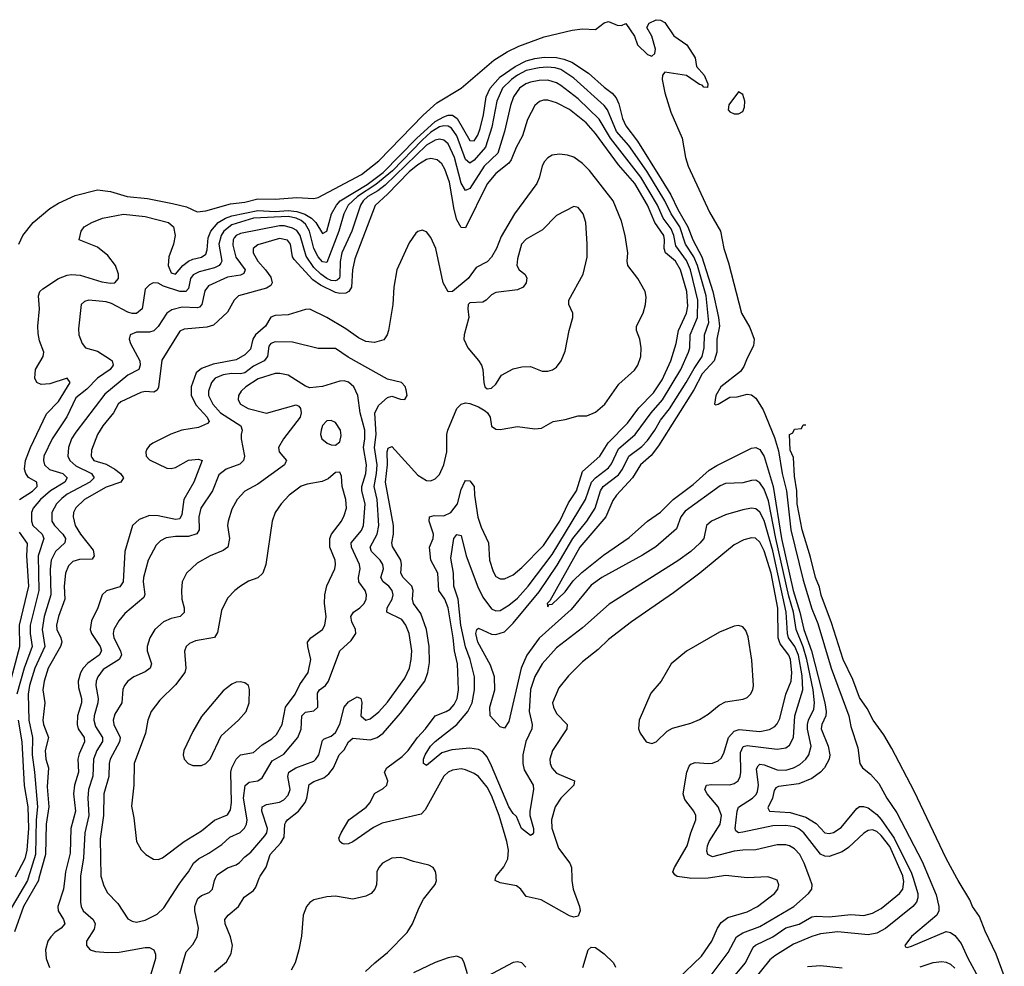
# Model space of a CAD drawing. Header units: inches. Extents: x 1603819 to 1745079, y 385938 to 533966.
# Tile 500 of 561: x 1622451 to 1626998, y 529593 to 533966. Entities that reach past the tile are written whole.
import ezdxf

# ---------------------------------------------------------------- set-up
doc = ezdxf.new("R2010")
doc.units = ezdxf.units.IN
doc.header["$MEASUREMENT"] = 0
doc.layers.add('B6522', color=7, linetype='Continuous')
doc.layers.add('B6523', color=7, linetype='Continuous')

msp = doc.modelspace()

# ---------------------------------------------------------------- linework, layer by layer
at = {"layer": 'B6522', "color": 5}
for points, elevation in [([(1622490.2, 530000), (1622487.1, 529990), (1622416.1, 529870), (1622397.3, 529830), (1622381.9, 529778.1), (1622374.3, 529730), (1622380.9, 529610), (1622395.6, 529515.6), (1622439.3, 529370), (1622448.8, 529290), (1622443.8, 529236.2), (1622436.1, 529223.9), (1622430, 529222), (1622410, 529240.3), (1622390, 529272.4), (1622359.5, 529359.5), (1622330, 529420.8), (1622292, 529650), (1622285.8, 529745.8), (1622289.8, 529810), (1622304.2, 529870), (1622352.7, 530000)], 360), ([(1622539.6, 530000), (1622536.9, 529990), (1622468.4, 529870), (1622427.3, 529752.7)], 380), ([(1622659.1, 530000), (1622653.6, 529950), (1622626.9, 529870), (1622627.9, 529850), (1622653.4, 529810), (1622658.7, 529790), (1622642, 529770), (1622613.2, 529750), (1622594.3, 529730), (1622581.4, 529710), (1622569.6, 529670), (1622572.5, 529630), (1622588, 529588)], 420), ([(1622730.9, 530000), (1622731.2, 529890), (1622734.2, 529870), (1622743.9, 529850), (1622789.4, 529810), (1622799.5, 529790), (1622794.4, 529765.6), (1622759, 529710), (1622759.5, 529690), (1622775.5, 529670), (1622801.4, 529661.4), (1622857.1, 529657.1), (1622910, 529659.3), (1623030, 529680.1), (1623050, 529680.6), (1623070.3, 529670), (1623078.2, 529650), (1623077.5, 529630), (1623025.5, 529454.5)], 440), ([(1622829, 530000), (1622837.7, 529970), (1622855, 529935), (1622903.2, 529883.2), (1622950, 529813.4), (1622970, 529801.3), (1622990, 529797.8), (1623030, 529805.9), (1623085.7, 529834.3), (1623116.8, 529863.2), (1623186.5, 529973.5), (1623207.7, 530000)], 460), ([(1623190, 529559.5), (1623219.9, 529660.1), (1623250, 529694), (1623270.5, 529730), (1623276.1, 529770), (1623259.9, 529850), (1623259.9, 529870), (1623273.5, 529906.5), (1623290, 529919.8), (1623325.3, 529934.7), (1623341.8, 529950), (1623350, 529990.4), (1623354.9, 530000)], 440), ([(1623350, 529568.5), (1623405.3, 529614.7), (1623427.6, 529652.4), (1623432.9, 529690), (1623424.4, 529730), (1623399.8, 529790), (1623398.7, 529810), (1623414, 529830), (1623461.5, 529870), (1623487.9, 529912.1), (1623530, 529943.8), (1623540.7, 529959.3), (1623557.5, 530000)], 420), ([(1624099.8, 530000), (1624098.9, 529970), (1624091.5, 529950), (1624073.5, 529930), (1624050, 529916.9), (1623990, 529903.4), (1623910, 529917), (1623870, 529915), (1623810, 529900.2), (1623790, 529887.4), (1623775.2, 529870), (1623759.7, 529830), (1623752.5, 529732.5), (1623740.7, 529670), (1623722.8, 529610), (1623704.9, 529575.1)], 420), ([(1624048.3, 529570), (1624090.7, 529610), (1624150, 529656.4), (1624239.9, 529750), (1624265.3, 529790), (1624295.4, 529864.6), (1624316.5, 529903.6), (1624370, 529970.7), (1624375.3, 529990), (1624375, 530000)], 420), ([(1625000.7, 530000), (1625001, 529990), (1625007.6, 529950), (1625036.9, 529870), (1625038.7, 529850), (1625030, 529824.5), (1625010, 529819.7), (1624990, 529826), (1624860, 529900), (1624790, 529916.3), (1624765.1, 529950), (1624745, 529965), (1624670, 529978.4), (1624646.4, 529990), (1624649, 530000)], 380), ([(1625487.2, 529532.8), (1625599.7, 529640.3), (1625648, 529710), (1625673.5, 529770), (1625690, 529796.3), (1625721.9, 529818.1), (1625810, 529845.7), (1625859.2, 529870), (1625936.4, 529930), (1625951.9, 529950), (1625957.7, 529970), (1625950, 529991.5), (1625925.4, 530000)], 380), ([(1625631, 530000), (1625630, 529999.8), (1625550, 529999.3), (1625545, 530000)], 380), ([(1625630, 529534), (1625722.5, 529657.5), (1625762.1, 529730), (1625790, 529748.6), (1625870, 529777.7), (1626026.5, 529870), (1626094.5, 529930), (1626108.7, 529950), (1626111.1, 529970), (1626100.1, 530000)], 360), ([(1625730, 529523.7), (1625802.9, 529610), (1625838.2, 529681.8), (1625848.8, 529691.2), (1625930, 529728.8), (1625990, 529771.2), (1626051.5, 529788.5), (1626110, 529821.5), (1626130, 529825.5), (1626190, 529822.2), (1626290, 529832.5), (1626350, 529828.5), (1626390, 529838.9), (1626430, 529861), (1626515, 529930), (1626530.4, 529950), (1626534.5, 529985.5), (1626531.9, 530000)], 340), ([(1626577.1, 530000), (1626598.8, 529930), (1626599.4, 529910), (1626593, 529890), (1626576, 529870), (1626450, 529767.5), (1626410, 529745.8), (1626370, 529738.9), (1626230, 529752.6), (1626150, 529743.5), (1626110, 529731.5), (1626024.3, 529695.7), (1625938.6, 529641.4), (1625916, 529624), (1625799.6, 529480.4)], 320), ([(1626650.9, 530000), (1626683, 529923), (1626696.1, 529870), (1626695.6, 529850), (1626686.1, 529830), (1626570, 529731.5), (1626538.6, 529690), (1626542.6, 529682.6), (1626550, 529680.8), (1626570, 529685.7), (1626730, 529754.1), (1626750, 529749.4), (1626770, 529735.8), (1626798.4, 529698.4), (1626830, 529630.4), (1626887, 529527)], 280), ([(1626998.4, 529550), (1626960.5, 529650), (1626910, 529755.4), (1626883.3, 529823.3), (1626850.9, 529870), (1626839.9, 529899.9), (1626784.6, 529990), (1626779.2, 530000)], 260), ([(1625052.3, 529587.7), (1625076.2, 529670), (1625090, 529682.4), (1625110, 529679.5), (1625150, 529651.3), (1625193.6, 529610), (1625203.2, 529590)], 380), ([(1624518.3, 529558.3), (1624504.2, 529610), (1624494.3, 529630), (1624470, 529639.8), (1624430, 529632.6), (1624370, 529611.6), (1624270, 529562.7)], 420), ([(1624788.2, 529590), (1624770, 529609.7), (1624750, 529614), (1624730, 529611), (1624611.7, 529548.3)], 420), ([(1626090, 529592.8), (1626150, 529596.9), (1626250, 529586.1)], 320), ([(1626610, 529590.7), (1626670, 529610.3), (1626710, 529615.1), (1626730, 529612.6), (1626750, 529603.1), (1626770, 529584.7)], 320)]:
    msp.add_lwpolyline(points, dxfattribs=dict(at, elevation=elevation))
at = {"layer": 'B6523', "color": 5}
for points, elevation in [([(1622447, 532930), (1622465.6, 532970), (1622512.8, 533030), (1622590, 533094), (1622630, 533118), (1622706.2, 533153.8), (1622810, 533179.7), (1622870, 533173.2), (1622946.9, 533150), (1623040.7, 533140.7), (1623156.9, 533116.9), (1623221.4, 533101.4), (1623270, 533078.5), (1623310, 533082.6), (1623423.7, 533116.3), (1623490, 533123.9), (1623550, 533139.3), (1623630, 533137.5), (1623730, 533144.1), (1623810, 533140.1), (1623830, 533144.9), (1624030, 533250.6), (1624110, 533314.5), (1624314.1, 533525.9), (1624377.5, 533582.5), (1624489, 533650), (1624641.2, 533778.8), (1624702.3, 533817.7), (1624755.5, 533844.5), (1624873.3, 533886.7), (1625002.3, 533917.7), (1625050, 533924.5), (1625110, 533921.5), (1625150, 533951.3), (1625170, 533957.6), (1625210, 533941.2), (1625230, 533939), (1625250, 533948), (1625289.6, 533889.6), (1625303.5, 533850), (1625350, 533804.7), (1625370, 533797), (1625384.9, 533810), (1625387.7, 533830), (1625370.5, 533890), (1625348, 533930), (1625358.4, 533950), (1625390, 533966.2), (1625410, 533963.9), (1625430, 533953.3), (1625471.9, 533891.9), (1625531.7, 533850), (1625571.2, 533790), (1625577, 533750), (1625611.8, 533710), (1625629, 533670), (1625627.3, 533652.7), (1625610, 533654.8), (1625603.1, 533663.1), (1625590, 533667.2), (1625530, 533708.4), (1625430, 533724), (1625419.5, 533710), (1625418, 533690), (1625431.1, 533628.9), (1625458.6, 533538.6), (1625510, 533419), (1625526.3, 533330), (1625538.7, 533290), (1625636.9, 533076.9), (1625686.8, 532990), (1625702.4, 532910), (1625723.8, 532843.8), (1625784.8, 532610), (1625823.7, 532543.7), (1625842.8, 532490), (1625839.8, 532460.2), (1625810, 532403), (1625796, 532364), (1625779.5, 532340.5), (1625689.3, 532270), (1625666.2, 532230), (1625659.3, 532190), (1625666.5, 532186.5), (1625677.1, 532190), (1625730, 532223), (1625764.2, 532224.2), (1625810, 532236.7), (1625830, 532233.1), (1625850, 532217.9), (1625884, 532164), (1625936.5, 532036.5), (1625954.9, 531974.9), (1625971.9, 531870), (1625992, 531790), (1626012.1, 531610), (1626070, 531377), (1626110, 531245), (1626136.9, 531176.9), (1626198.3, 530970), (1626279.7, 530750), (1626290, 530700.7), (1626322.5, 530602.5), (1626331.2, 530530), (1626343.5, 530510), (1626381.1, 530481.1), (1626418.3, 530438.3), (1626456.4, 530370), (1626501.7, 530301.7), (1626618.3, 530078.3), (1626650.9, 530000)], 280), ([(1622449.7, 531750), (1622510, 531787.9), (1622530.6, 531810), (1622530.2, 531830), (1622492, 531852), (1622478.6, 531870), (1622473.6, 531890), (1622477.8, 531930), (1622500.1, 531990), (1622574.7, 532145.3), (1622630, 532201.9), (1622683.2, 532290), (1622670, 532310.1), (1622590, 532284.6), (1622550, 532281.7), (1622529.8, 532289.8), (1622520.5, 532310), (1622524.3, 532350), (1622559.6, 532410), (1622561.5, 532430), (1622542.6, 532482.6), (1622536.5, 532516.5), (1622534.9, 532550), (1622541.4, 532630), (1622537, 532690), (1622543.9, 532710), (1622557.7, 532722.3), (1622629.8, 532770.2), (1622670, 532786.4), (1622690, 532789.6), (1622730, 532785.9), (1622830, 532755.8), (1622870, 532748.8), (1622890.4, 532750), (1622907.1, 532770), (1622906.8, 532790), (1622892.7, 532830), (1622857.2, 532877.2), (1622810, 532915.2), (1622724.9, 532950), (1622734, 532990), (1622749, 533010), (1622783.1, 533030), (1622833.7, 533050), (1622930, 533068.1), (1623030, 533057.1), (1623137.8, 533030), (1623160.3, 533010), (1623168.9, 532970), (1623161.2, 532930), (1623139.8, 532870), (1623135.8, 532830), (1623150, 532797), (1623170, 532791.3), (1623204.6, 532830), (1623230, 532850.3), (1623250, 532860.6), (1623290.5, 532869.5), (1623310, 532883), (1623316.2, 532903.8), (1623321.1, 532958.9), (1623332.8, 532990), (1623367.9, 533030), (1623400.8, 533050), (1623430, 533060.8), (1623550, 533084.7), (1623630, 533080.4), (1623690, 533084.4), (1623730, 533080.2), (1623768.3, 533068.3), (1623798.8, 533050), (1623817.9, 533030), (1623850, 532979), (1623870, 532989.9), (1623891.4, 533070), (1623913.3, 533110), (1623931.1, 533130), (1624055.3, 533204.7), (1624130, 533260.6), (1624283.3, 533416.7), (1624370, 533495.3), (1624410, 533517.6), (1624430, 533524.5), (1624450, 533524.6), (1624471.4, 533510), (1624530, 533408.9), (1624550, 533406.8), (1624566.7, 533433.3), (1624577, 533463), (1624592.8, 533527.2), (1624605, 533610), (1624624, 533650), (1624670, 533701.5), (1624738.8, 533750), (1624790, 533776.1), (1624830, 533787.1), (1624873, 533793), (1624930, 533792.2), (1624964.6, 533784.6), (1625001.4, 533770), (1625078.5, 533718.5), (1625150, 533654.6), (1625187.3, 533627.3), (1625205.8, 533605.8), (1625217.7, 533577.7), (1625234.5, 533510), (1625250, 533475.3), (1625304.6, 533404.6), (1625413.7, 533230), (1625457.8, 533157.8), (1625490.6, 533090), (1625537.2, 533010), (1625559.7, 532950), (1625601.1, 532870), (1625652.9, 532710), (1625678.4, 532590), (1625682.7, 532550), (1625669.9, 532490), (1625671.1, 532430), (1625657.6, 532390), (1625602.2, 532330), (1625563.9, 532256.1), (1625401.9, 531998.1), (1625366.6, 531953.4), (1625318.5, 531910), (1625280.7, 531850), (1625207.2, 531770), (1625190, 531745.2), (1625158.1, 531670), (1625038, 531530), (1624899, 531281), (1624887.4, 531270), (1624890, 531254), (1624894.9, 531265.1), (1624910, 531266.5), (1624970, 531323.6), (1625006.4, 531373.6), (1625046.7, 531413.3), (1625147.4, 531492.6), (1625266, 531574), (1625350.1, 531649.9), (1625410, 531691.3), (1625468.4, 531750), (1625561.3, 531818.7), (1625634.7, 531885.3), (1625670, 531907.4), (1625830, 531986.6), (1625850, 531989.8), (1625870, 531980.2), (1625890, 531948.2), (1625931.1, 531810), (1625968.8, 531570), (1626023.6, 531330), (1626054, 531230), (1626072.4, 531150), (1626107.7, 531050), (1626168.7, 530810), (1626174.9, 530770), (1626173.5, 530750), (1626155.7, 530710), (1626152.7, 530690), (1626185, 530610), (1626192.6, 530570), (1626189, 530550), (1626167.8, 530510), (1626150, 530489.6), (1626110, 530461), (1626050, 530437), (1625956, 530424), (1625942.5, 530417.5), (1625935, 530405), (1625927.2, 530370), (1625905.6, 530325.6), (1625913.6, 530310), (1626010, 530303.6), (1626081.7, 530281.7), (1626130, 530253.2), (1626170, 530210.4), (1626190, 530206.5), (1626210, 530211.3), (1626245.4, 530234.6), (1626316.9, 530323.1), (1626330, 530330.9), (1626347.9, 530332.1), (1626370, 530325.1), (1626410, 530294.5), (1626430, 530272.3), (1626490, 530184.6), (1626570, 530023.1), (1626577.1, 530000)], 320), ([(1626531.9, 530000), (1626530, 530010.6), (1626470, 530147.4), (1626430, 530197.5), (1626410, 530215.7), (1626390, 530223.9), (1626370, 530220.6), (1626350, 530208.2), (1626278.2, 530141.8), (1626250, 530121.6), (1626190, 530101.1), (1626170, 530102.1), (1626150, 530111.6), (1626073.2, 530210), (1626050, 530229), (1626030, 530238.1), (1625990, 530243.5), (1625930, 530241.9), (1625790, 530213.2), (1625770, 530210.6), (1625758.9, 530218.9), (1625755.3, 530230), (1625764.3, 530310), (1625771.1, 530328.9), (1625835.5, 530370), (1625852.8, 530387.2), (1625858.9, 530401.1), (1625862.6, 530430), (1625854.5, 530505.5), (1625860.9, 530519.1), (1625870, 530526.4), (1625890, 530524), (1625950, 530500.9), (1625990, 530499.9), (1626024.5, 530510), (1626053.7, 530526.3), (1626081.4, 530550), (1626096.2, 530570), (1626105.7, 530610), (1626089.2, 530689.2), (1626089, 530710), (1626093.6, 530730), (1626118.4, 530781.6), (1626122.4, 530810), (1626115.8, 530870), (1626086.6, 531010), (1626070, 531069.9), (1626036.7, 531150), (1626024.5, 531230), (1626003.4, 531303.4), (1625943.9, 531570), (1625910, 531744.1), (1625890, 531797.2), (1625870, 531827.2), (1625850, 531838.8), (1625830, 531838.1), (1625790, 531827), (1625710, 531823.4), (1625686.7, 531813.4), (1625523.8, 531696.2), (1625504.8, 531670), (1625485, 531615), (1625389.3, 531530.8), (1625327.6, 531492.4), (1625140.2, 531390), (1625090, 531354), (1624997.9, 531242.1), (1624850, 531108.8), (1624793, 531030), (1624766.4, 530970), (1624710, 530724.5), (1624690, 530692.7), (1624670, 530699.3), (1624624.2, 530750), (1624622, 530790), (1624646, 530870), (1624643.4, 530930), (1624625.1, 530985.1), (1624566.1, 531090), (1624557.4, 531130), (1624562.7, 531150), (1624570, 531155.9), (1624630, 531127), (1624650, 531126.4), (1624690, 531138.9), (1624730, 531177.8), (1624850, 531323.4), (1624933.7, 531446.3), (1625004.8, 531570), (1625069.9, 531650), (1625108.9, 531710), (1625133.9, 531790), (1625145.4, 531810), (1625216.1, 531863.9), (1625235.6, 531890), (1625264.4, 531950), (1625324.8, 531995.2), (1625350, 532022.2), (1625384.5, 532070), (1625410, 532115.7), (1625452, 532168), (1625529.7, 532290), (1625565.4, 532354.6), (1625602.8, 532410), (1625612.5, 532450), (1625614.3, 532510), (1625633.3, 532566.7), (1625621.7, 532690), (1625581.4, 532830), (1625564.8, 532870), (1625525.6, 532930), (1625499.5, 533010), (1625459.6, 533070), (1625430.4, 533130), (1625346.7, 533266.7), (1625264.5, 533384.5), (1625207.2, 533450), (1625166.4, 533550), (1625150.2, 533570.2), (1625010, 533696.1), (1624950, 533735.6), (1624923.6, 533743.6), (1624887.2, 533747.2), (1624850, 533744.3), (1624790, 533731.2), (1624750, 533710.7), (1624722.5, 533690), (1624681.3, 533650), (1624655, 533590), (1624631.3, 533470), (1624602.6, 533377.4), (1624550, 533317.2), (1624530, 533303.4), (1624510, 533321), (1624470, 533429.9), (1624445, 533465), (1624430, 533474.6), (1624410, 533476.2), (1624390, 533471.1), (1624350, 533446.2), (1624309, 533410), (1624172.4, 533267.6), (1624095.7, 533204.3), (1624011.3, 533150), (1623967.2, 533110), (1623947.4, 533070), (1623924.2, 532990), (1623870, 532844.3), (1623850, 532846.9), (1623829.4, 532870), (1623810, 532910), (1623789, 532990), (1623770, 533021.5), (1623750, 533038.4), (1623727.4, 533050), (1623690, 533056.7), (1623530, 533049.6), (1623430, 533018.9), (1623393.1, 532990), (1623381, 532970), (1623371, 532930), (1623383.6, 532850), (1623379.2, 532840.8), (1623371.6, 532830), (1623350, 532819.6), (1623279, 532801), (1623252.6, 532787.4), (1623240.1, 532770), (1623230, 532724.2), (1623217.8, 532710), (1623190, 532710), (1623115.2, 532735.2), (1623090, 532749.8), (1623067.7, 532750), (1623050, 532741.1), (1623030, 532720.7), (1623016.8, 532630), (1622990, 532609), (1622970, 532609), (1622950, 532615.4), (1622875.1, 532655.1), (1622850, 532662.6), (1622770.1, 532669.9), (1622750, 532664.5), (1622734.7, 532650), (1622721.6, 532538.4), (1622723.8, 532510), (1622739.2, 532470), (1622754.9, 532450), (1622810, 532434.8), (1622870, 532396.8), (1622878.4, 532390), (1622882.3, 532370), (1622869, 532350), (1622810.1, 532310), (1622760.2, 532259.8), (1622710, 532219.1), (1622668.1, 532131.9), (1622600.3, 532030), (1622562.9, 531950), (1622560.1, 531930), (1622564.5, 531910), (1622588.7, 531888.7), (1622650.5, 531870.5), (1622670.1, 531850), (1622659.2, 531830), (1622593.3, 531790), (1622546.7, 531750), (1622512.4, 531710), (1622505.2, 531690), (1622504.6, 531650), (1622511.6, 531630), (1622554.8, 531590), (1622562.8, 531570), (1622535.4, 531490), (1622538.7, 531330), (1622499.8, 531170), (1622499.3, 531130), (1622507.8, 531070), (1622470.8, 530970), (1622438, 530850)], 340), ([(1626100.1, 530000), (1626074.6, 530070), (1626053.8, 530110), (1626030, 530136.1), (1626006, 530150), (1625990, 530154.8), (1625950, 530154.5), (1625850, 530130.9), (1625790, 530130.4), (1625750, 530124.6), (1625650, 530099.7), (1625629.3, 530109.3), (1625624.7, 530124.7), (1625627.2, 530150), (1625635, 530170), (1625685.5, 530250), (1625691.9, 530290), (1625676.3, 530330), (1625626.4, 530390), (1625615, 530410), (1625622.6, 530430), (1625646.4, 530433.6), (1625730, 530432.3), (1625750, 530437.9), (1625769.4, 530450.6), (1625778.5, 530470), (1625781.1, 530490), (1625779.2, 530580.8), (1625791.7, 530608.3), (1625810, 530613.2), (1625950, 530595.9), (1625990, 530602.6), (1626005.6, 530614.4), (1626025.5, 530650), (1626031.2, 530750), (1626068, 530870), (1626065, 530935), (1626048.2, 531030), (1626030.4, 531070.4), (1626002.2, 531110), (1625996.9, 531130), (1625991, 531230), (1625930, 531512.7), (1625890, 531652.1), (1625870, 531690.6), (1625850, 531706.5), (1625830, 531709.2), (1625790, 531702.4), (1625710, 531679), (1625645.7, 531650), (1625623.2, 531630), (1625610.9, 531570), (1625592.6, 531547.4), (1625550.4, 531509.6), (1625490, 531466.1), (1625173.1, 531266.9), (1625050, 531156.5), (1624930, 531064.2), (1624863.7, 530990), (1624830, 530932.1), (1624810, 530871.6), (1624803.1, 530770), (1624817.7, 530710), (1624816.3, 530690), (1624788, 530632), (1624774.9, 530570), (1624774.9, 530530), (1624781, 530501), (1624822.7, 530430), (1624823.8, 530410), (1624807.2, 530310), (1624807.6, 530290), (1624824.4, 530230), (1624823.8, 530210), (1624818, 530202), (1624810, 530197.6), (1624768.5, 530230), (1624745.9, 530285.9), (1624730, 530299.5), (1624710, 530329.8), (1624630, 530520.2), (1624610, 530561.4), (1624590, 530584.9), (1624570, 530594.2), (1624530, 530600.4), (1624446.2, 530593.8), (1624400.3, 530579.7), (1624330, 530520.5), (1624315.1, 530530), (1624316.1, 530550), (1624323.6, 530570), (1624348.7, 530610), (1624370, 530631.8), (1624470, 530710.1), (1624521.1, 530770), (1624540.1, 530810), (1624551.5, 530870), (1624550.8, 530930), (1624531, 531010), (1624509.5, 531069.5), (1624488.5, 531170), (1624476.4, 531290), (1624456.6, 531350), (1624453.7, 531410), (1624441.8, 531478.2), (1624455.4, 531570), (1624470, 531588.5), (1624490, 531583), (1624513.1, 531490), (1624566.5, 531346.5), (1624590, 531298), (1624630, 531245), (1624650, 531235.8), (1624670, 531237.7), (1624710, 531261), (1624750, 531294.6), (1624799.7, 531350), (1624910, 531496.1), (1625064.6, 531750), (1625091, 531830), (1625109.6, 531850.4), (1625170, 531895.6), (1625184.7, 531915.3), (1625215.9, 531984.1), (1625292.8, 532050), (1625367.1, 532150), (1625419.1, 532210), (1625504.3, 532350), (1625540.1, 532430), (1625545.6, 532450), (1625547, 532510), (1625580.8, 532590), (1625582.8, 532670), (1625549.3, 532810), (1625530, 532853.1), (1625481.8, 532921.8), (1625472.5, 532970), (1625460.4, 533000.4), (1625423.4, 533050), (1625396.7, 533110), (1625319.5, 533239.5), (1625178.8, 533418.8), (1625127.4, 533507.4), (1625030, 533600.7), (1624950, 533662), (1624930, 533673.8), (1624890, 533686.6), (1624850, 533685.7), (1624810, 533677.1), (1624788.8, 533670), (1624758.5, 533650), (1624732.1, 533610), (1624717.4, 533570), (1624689.4, 533450), (1624659.7, 533350), (1624595.8, 533290), (1624530, 533185.9), (1624510, 533177.8), (1624490, 533211.4), (1624458.5, 533330), (1624430, 533392.1), (1624410, 533410.3), (1624390, 533413.7), (1624370, 533409.2), (1624330, 533385.9), (1624138.2, 533201.8), (1624104.5, 533175.5), (1624057.9, 533150), (1624036.5, 533130), (1624024.6, 533110), (1623984.9, 532990), (1623938.9, 532890), (1623930.9, 532849.1), (1623930, 532784.2), (1623927.5, 532772.5), (1623917.5, 532762.5), (1623910, 532759.2), (1623890, 532762), (1623870, 532770.2), (1623841.6, 532790), (1623810, 532820.9), (1623773.1, 532873.1), (1623746.6, 532970), (1623730, 532992), (1623710, 533003.9), (1623674.1, 533014.1), (1623650, 533014.7), (1623470, 532977.8), (1623450.4, 532969.6), (1623441.8, 532958.2), (1623437, 532950), (1623435.2, 532924.8), (1623449, 532869), (1623491.6, 532810), (1623486.2, 532793.8), (1623470, 532785.9), (1623410, 532777.4), (1623323.3, 532736.7), (1623305.7, 532714.3), (1623291.9, 532650), (1623281, 532639), (1623270, 532634.5), (1623201.3, 532638.7), (1623153.6, 532626.4), (1623129.7, 532610.2), (1623090, 532548.2), (1623070, 532528.2), (1623050, 532522.6), (1622990, 532522), (1622960.8, 532510), (1622956.5, 532490), (1622962.9, 532470), (1623005.1, 532390), (1623007.5, 532370), (1623000.2, 532350), (1622950, 532323.4), (1622843.8, 532236.2), (1622710, 532061), (1622690.6, 532030), (1622675.6, 531990), (1622672.4, 531950), (1622682.2, 531930), (1622710, 531904.9), (1622781.8, 531870), (1622795.3, 531850), (1622775, 531830), (1622670, 531773.7), (1622644.9, 531755.1), (1622620.1, 531730), (1622598.9, 531690), (1622599.2, 531650), (1622612, 531630), (1622650.1, 531590), (1622661.5, 531570), (1622659.5, 531550), (1622616.6, 531510), (1622595.5, 531470), (1622592, 531428), (1622594.8, 531310), (1622563.9, 531210), (1622553.8, 531150), (1622567, 531070), (1622521.2, 530970), (1622496.5, 530890), (1622490.4, 530850), (1622493.6, 530730), (1622509.8, 530650), (1622507.8, 530570), (1622519.5, 530490), (1622532.4, 530330), (1622526.6, 530270), (1622524, 530110), (1622490.2, 530000)], 360), ([(1624649, 530000), (1624651.5, 530010), (1624686.9, 530053.1), (1624704.8, 530090), (1624707.7, 530130), (1624700.7, 530170), (1624664.9, 530290), (1624630, 530381.8), (1624610, 530420.2), (1624570, 530470.6), (1624550, 530484.1), (1624510, 530501), (1624490, 530504.9), (1624450, 530500.2), (1624430, 530490.5), (1624410, 530472.2), (1624323.7, 530316.3), (1624304.5, 530295.5), (1624125.1, 530254.9), (1624085.2, 530234.8), (1623990, 530168.5), (1623970, 530159.3), (1623950, 530156.9), (1623940.4, 530160.4), (1623929.7, 530169.7), (1623925.4, 530185.4), (1623934.8, 530210), (1623971, 530270), (1624051.4, 530328.6), (1624069.9, 530350), (1624090, 530392.4), (1624130, 530415), (1624145.8, 530430), (1624150.6, 530450), (1624136.2, 530490), (1624145.7, 530510), (1624216.9, 530563.1), (1624245.4, 530590), (1624287.9, 530650), (1624324.8, 530690), (1624369.4, 530750), (1624421.2, 530770), (1624438.8, 530781.2), (1624457.8, 530802.2), (1624471.9, 530830), (1624477, 530870), (1624473.5, 530990), (1624458.4, 531050), (1624453.4, 531110), (1624429.6, 531250), (1624414.3, 531290), (1624386.4, 531330), (1624381.8, 531410), (1624349.5, 531470), (1624343.2, 531530), (1624359.9, 531570), (1624362.3, 531590), (1624342.1, 531650), (1624343.1, 531670), (1624364.7, 531675.3), (1624410, 531674.1), (1624442.3, 531690), (1624472.5, 531730), (1624490, 531796), (1624507, 531833), (1624510, 531837.8), (1624530, 531836.3), (1624550.1, 531810.1), (1624551.6, 531770), (1624567.4, 531667.4), (1624582.1, 531622.1), (1624616.4, 531550), (1624620.9, 531470), (1624636.9, 531416.9), (1624650, 531394.6), (1624670, 531383.5), (1624690, 531382.7), (1624730, 531401.3), (1624770, 531435.7), (1624870, 531537.3), (1624944.9, 531650), (1624985.5, 531734.5), (1625022.4, 531790), (1625050, 531879.3), (1625130.4, 531949.6), (1625168.2, 532011.8), (1625258.1, 532101.9), (1625310, 532173.7), (1625377.8, 532242.2), (1625417.4, 532302.6), (1625458.5, 532390), (1625483.4, 532470), (1625493.1, 532530), (1625529.9, 532610), (1625536.5, 532643.5), (1625531.5, 532710), (1625503.3, 532810), (1625479.3, 532850), (1625433.8, 532890), (1625427.1, 532910), (1625429.4, 532950), (1625426, 532970), (1625384.9, 533030), (1625350.2, 533110), (1625292.5, 533210), (1625216.2, 533296.2), (1625110, 533440.4), (1625067.3, 533490), (1624990, 533552), (1624930, 533582.8), (1624890, 533594.7), (1624870, 533594.7), (1624851.4, 533588.6), (1624840.5, 533579.5), (1624830, 533569.7), (1624795.4, 533504.6), (1624773, 533430), (1624744.2, 533375.8), (1624721.4, 533318.6), (1624710, 533303.5), (1624650, 533255.3), (1624610, 533208), (1624510, 533004.7), (1624490, 533006.9), (1624470, 533041), (1624457.5, 533090), (1624436.3, 533216.3), (1624415, 533275), (1624400.2, 533300.2), (1624378.5, 533318.5), (1624350, 533325.4), (1624330, 533320.1), (1624290, 533295.2), (1624250, 533263.6), (1624150, 533159.6), (1624092.5, 533107.5), (1623998.7, 532861.3), (1623987.8, 532810), (1623983.2, 532730), (1623971.5, 532710), (1623957.1, 532702.9), (1623930, 532700.7), (1623910, 532706.5), (1623840, 532740), (1623804, 532764), (1623718, 532858), (1623711.1, 532870), (1623701.8, 532930), (1623687.8, 532947.8), (1623650, 532955.2), (1623550, 532925.7), (1623528.6, 532910), (1623528.8, 532890), (1623550.1, 532850), (1623586.6, 532810), (1623610, 532776.5), (1623616.6, 532750), (1623610, 532738), (1623590, 532725.5), (1623460.8, 532690), (1623440.7, 532670), (1623410, 532615.8), (1623345.4, 532554.6), (1623314.9, 532545.1), (1623210, 532535.9), (1623190, 532527), (1623107, 532393), (1623091.5, 532268.5), (1623085.9, 532254.1), (1623070, 532246.2), (1623030, 532248.9), (1623010, 532243.9), (1622918.4, 532201.6), (1622905.4, 532190), (1622884.7, 532150), (1622834.4, 532090), (1622810.1, 532050), (1622781.9, 531978.1), (1622780.3, 531950), (1622783.7, 531943.7), (1622793.4, 531930), (1622850, 531913.3), (1622889.6, 531890), (1622915.9, 531870), (1622930.8, 531849.2), (1622918.3, 531830), (1622850, 531806.8), (1622750.1, 531750), (1622710, 531711.9), (1622699, 531690), (1622697.1, 531670), (1622707.2, 531630), (1622731.4, 531590), (1622790, 531515.8), (1622794.5, 531490), (1622785.3, 531474.7), (1622727.4, 531472.6), (1622696.6, 531463.4), (1622676.3, 531443.7), (1622662.4, 531410), (1622656.4, 531350), (1622659.9, 531290), (1622629.4, 531210), (1622621.3, 531170), (1622622.5, 531150), (1622640.7, 531110), (1622644.6, 531090), (1622639.1, 531070), (1622582.6, 530970), (1622563.3, 530910), (1622557.8, 530870), (1622566.3, 530810), (1622557.2, 530730), (1622560.4, 530710), (1622583.5, 530650), (1622568.8, 530590), (1622571.4, 530550), (1622583.3, 530510), (1622577.3, 530422.7), (1622585.6, 530330), (1622573.5, 530250), (1622569.3, 530110), (1622539.6, 530000)], 380), ([(1623557.5, 530000), (1623561.7, 530010), (1623588.7, 530051.3), (1623607.1, 530110), (1623656.3, 530163.7), (1623672.3, 530190), (1623675.3, 530250), (1623680.4, 530259.6), (1623687.9, 530270), (1623739.1, 530310), (1623769.9, 530350), (1623777.6, 530370), (1623787.3, 530432.7), (1623810, 530447.7), (1623856, 530464), (1623878.2, 530481.8), (1623899.4, 530510), (1623926.1, 530570), (1623950, 530593.5), (1623970, 530630.9), (1623990, 530647.3), (1624070, 530639.5), (1624101.6, 530650), (1624129.4, 530670.6), (1624210, 530762.5), (1624321.4, 530910), (1624336, 530950), (1624343.5, 530996.5), (1624341.8, 531070), (1624329.2, 531150), (1624303.2, 531223.2), (1624269, 531270), (1624265.2, 531290), (1624268.1, 531330), (1624261.5, 531350), (1624221.5, 531390), (1624210.7, 531410), (1624214.3, 531450), (1624211.1, 531470), (1624172, 531532), (1624169.4, 531550), (1624177.6, 531590), (1624176.5, 531630), (1624139.5, 531830), (1624149.4, 531909.4), (1624147.9, 531970), (1624152.4, 531987.6), (1624170, 531994), (1624290, 531862.6), (1624330, 531837.7), (1624350, 531836.6), (1624370, 531845.2), (1624390, 531865.7), (1624410, 531909.2), (1624423.7, 531970), (1624423.8, 532050), (1624427.7, 532070), (1624470.4, 532169.6), (1624489.1, 532190.9), (1624510, 532195.7), (1624530, 532192.8), (1624570, 532177.6), (1624600.1, 532160.1), (1624612.1, 532150), (1624624.3, 532130), (1624630, 532089.3), (1624650, 532074), (1624670, 532073.2), (1624750, 532087.4), (1624830, 532076.6), (1624860.4, 532079.6), (1624915.3, 532110), (1624970, 532118.6), (1625030, 532135.6), (1625070, 532136.3), (1625110, 532153), (1625153.4, 532190), (1625218.2, 532281.8), (1625290, 532347.3), (1625306.5, 532370), (1625319.3, 532410), (1625321.7, 532450), (1625315, 532490), (1625299.8, 532530), (1625299.8, 532550), (1625329.8, 532610), (1625340.4, 532650), (1625343.7, 532683.7), (1625339.2, 532710), (1625306.2, 532770), (1625259.5, 532830), (1625256, 532850), (1625259, 532890), (1625247.6, 532970), (1625230, 533035.8), (1625191.9, 533130), (1625081.9, 533270), (1625050, 533302.4), (1625010, 533330.6), (1624980.3, 533340.3), (1624944.3, 533344.3), (1624910, 533339.7), (1624890, 533328.8), (1624873.3, 533310), (1624863.4, 533290), (1624850, 533235.1), (1624839.1, 533210), (1624735.9, 533070), (1624674.6, 532965.4), (1624652.4, 532910), (1624630.3, 532869.7), (1624610, 532848.4), (1624559.2, 532820.8), (1624522.1, 532770), (1624450, 532711.2), (1624430, 532709.8), (1624407.3, 532750), (1624372.1, 532910), (1624350, 532960.5), (1624330, 532986.3), (1624310, 532993.7), (1624290, 532988.2), (1624280.6, 532979.4), (1624250, 532935.6), (1624193.2, 532810), (1624178.5, 532730), (1624173.7, 532650), (1624153.8, 532530), (1624148.4, 532510), (1624132.7, 532487.3), (1624090, 532475), (1624050, 532479.9), (1624016.3, 532496.3), (1623957.8, 532537.8), (1623870, 532589.9), (1623790, 532628.7), (1623770, 532627.1), (1623690, 532602.6), (1623630, 532600.2), (1623610, 532591.9), (1623586.4, 532550), (1623539.7, 532510), (1623528.2, 532490), (1623516.5, 532443.5), (1623490, 532417.3), (1623450, 532395), (1623344.6, 532375.4), (1623290, 532354.5), (1623265.8, 532334.2), (1623243.2, 532270), (1623243.4, 532230), (1623265.7, 532185.7), (1623316.4, 532130), (1623325.6, 532110), (1623318.8, 532101.2), (1623277, 532083), (1623199.3, 532070), (1623148.1, 532051.9), (1623065.3, 532010), (1623050, 531999.8), (1623037.9, 531982.1), (1623032.6, 531970), (1623034.1, 531950), (1623050, 531932.4), (1623130, 531894.9), (1623150, 531892.6), (1623170, 531897.5), (1623230, 531931.2), (1623276.6, 531936.6), (1623292.8, 531930), (1623255.4, 531830), (1623209.5, 531750.5), (1623199.5, 531680.5), (1623190, 531661.1), (1623170, 531656.8), (1623090, 531674), (1623050, 531675.6), (1623002.4, 531657.6), (1622971.1, 531630), (1622936.6, 531510), (1622929.3, 531370), (1622913.6, 531346.4), (1622852.1, 531327.9), (1622832.2, 531310), (1622811.6, 531250), (1622781.6, 531190), (1622776.8, 531150), (1622782.1, 531130), (1622822.7, 531070), (1622829.2, 531050), (1622817.5, 531030), (1622765.8, 530994.2), (1622743.4, 530970), (1622731.3, 530948.7), (1622720.9, 530910), (1622722, 530882), (1622736.6, 530830), (1622735.7, 530810), (1622717.5, 530750), (1622715.4, 530710), (1622721.4, 530690), (1622747.8, 530650), (1622750.5, 530630), (1622725.1, 530574.9), (1622719.4, 530550), (1622722.5, 530490), (1622703.3, 530430), (1622698.9, 530390), (1622708.8, 530310), (1622687.5, 530230), (1622683.5, 530116.5), (1622662.4, 530030), (1622659.1, 530000)], 420), ([(1623354.9, 530000), (1623363.4, 530016.6), (1623410, 530047.7), (1623450, 530062.5), (1623466.4, 530073.6), (1623490, 530099.3), (1623518.8, 530121.2), (1623583.5, 530196.5), (1623591.4, 530210), (1623594.6, 530230), (1623569.5, 530310), (1623569.9, 530330), (1623590, 530340.7), (1623650, 530350.9), (1623670, 530362.7), (1623690, 530384.2), (1623699.3, 530410), (1623688.9, 530470), (1623693.7, 530490), (1623726.8, 530510), (1623810, 530541.7), (1623819, 530550), (1623832.1, 530570), (1623850, 530636.9), (1623856.4, 530643.6), (1623890, 530656.8), (1623910, 530673.7), (1623930, 530711.7), (1623949.9, 530790.1), (1623970, 530815.2), (1624010, 530837.6), (1624026.8, 530830), (1624031.3, 530811.3), (1624026.8, 530750), (1624050, 530730.2), (1624070, 530736.8), (1624110, 530769.4), (1624150, 530814.3), (1624230, 530924.1), (1624250.4, 530970), (1624259, 531010), (1624261.3, 531050), (1624250, 531131.3), (1624234.6, 531170), (1624215.4, 531195.4), (1624146.5, 531230), (1624148.2, 531250), (1624170.5, 531290), (1624175.2, 531310), (1624171.2, 531330), (1624155.4, 531350), (1624129.9, 531370), (1624118.5, 531390), (1624130.4, 531430), (1624128.7, 531450), (1624115.6, 531470), (1624075.2, 531510), (1624068.9, 531530), (1624102.1, 531590), (1624108.9, 531630), (1624102.2, 531750), (1624087.7, 531810), (1624099.2, 531870), (1624101.6, 531910), (1624089.5, 531990), (1624097.3, 532050), (1624091.3, 532150), (1624110, 532185.2), (1624150, 532221.6), (1624170, 532226.7), (1624210, 532213), (1624230, 532211), (1624240.9, 532230), (1624235.9, 532255.9), (1624231.6, 532271.6), (1624214, 532290), (1624150, 532305.6), (1623967.9, 532407.9), (1623910, 532447), (1623830, 532447.9), (1623710, 532476.9), (1623630, 532478.1), (1623610, 532471), (1623601.6, 532458.4), (1623595, 532410), (1623580.5, 532390), (1623530, 532365.3), (1623490, 532335.5), (1623470, 532330.5), (1623428.3, 532331.7), (1623390, 532325.8), (1623354, 532310), (1623336.4, 532290), (1623322.8, 532250), (1623322, 532230), (1623342.2, 532190), (1623378.1, 532150), (1623472, 532090), (1623478.4, 532070), (1623473.2, 532050), (1623474, 532030), (1623489.4, 531950), (1623484, 531930), (1623466.8, 531913.2), (1623404, 531890), (1623370, 531863.9), (1623341, 531790), (1623287.5, 531710), (1623278.4, 531670), (1623279.8, 531610), (1623268.1, 531591.9), (1623230, 531578.9), (1623170, 531578.3), (1623127.3, 531572.7), (1623100.9, 531559.1), (1623081.6, 531538.4), (1623044.3, 531470), (1623023, 531390), (1623020.9, 531370), (1623029.3, 531310.7), (1623023.5, 531296.5), (1622936.9, 531223.1), (1622908.3, 531190), (1622885.5, 531150), (1622882.6, 531130), (1622885.7, 531110), (1622916.8, 531050), (1622921.5, 531030), (1622909.5, 531010), (1622835.9, 530964.1), (1622811.6, 530930), (1622804.6, 530910), (1622802.1, 530890), (1622812.8, 530830), (1622812.3, 530810), (1622794.3, 530750), (1622792.8, 530730), (1622800.9, 530700.9), (1622833.7, 530650), (1622832.6, 530632.6), (1622807.1, 530590), (1622790.8, 530550), (1622788.5, 530471.5), (1622768, 530410), (1622764.8, 530370), (1622770.1, 530290), (1622751.5, 530210), (1622745.5, 530094.5), (1622730.8, 530010), (1622730.9, 530000)], 440), ([(1623207.7, 530000), (1623230.8, 530029.2), (1623253.3, 530070), (1623276.4, 530090), (1623324.7, 530115.3), (1623384.5, 530155.5), (1623421.2, 530190), (1623468.4, 530211.6), (1623488.8, 530231.2), (1623498.2, 530250), (1623501.2, 530270), (1623484.6, 530370), (1623492, 530428), (1623510, 530444.3), (1623550, 530450.1), (1623570, 530463.8), (1623616.8, 530543.2), (1623670, 530573), (1623735.4, 530650), (1623751.1, 530688.9), (1623754.4, 530750), (1623770, 530767.9), (1623810, 530773.7), (1623827.9, 530790), (1623825.6, 530854.4), (1623835, 530870), (1623862.4, 530890), (1623877.4, 530910), (1623929, 531050), (1623982, 531098), (1624002.7, 531130), (1624001.2, 531150), (1623984.7, 531184.7), (1623979.5, 531210), (1623991.7, 531230), (1624022.2, 531250), (1624041.8, 531270), (1624051.3, 531290), (1624052.7, 531310), (1624045.7, 531330), (1624016.9, 531370), (1624015.4, 531390), (1624023.6, 531430), (1624020.1, 531450), (1623983.6, 531530), (1623981.1, 531550), (1624030, 531606.4), (1624038.9, 531630), (1624045.9, 531730), (1624030.8, 531790), (1624030.2, 531810), (1624049.6, 531870), (1624052.3, 531910), (1624037.9, 531990), (1624045.2, 532030), (1624045, 532070), (1624023.7, 532150), (1624012.4, 532230), (1623993.7, 532270), (1623970, 532291.2), (1623950, 532297.2), (1623930, 532296.5), (1623850, 532272.2), (1623790, 532265.7), (1623770, 532273.5), (1623690, 532324.2), (1623651.8, 532331.8), (1623631.1, 532331.1), (1623552.1, 532307.9), (1623494.7, 532270), (1623473.5, 532250), (1623460.9, 532230), (1623459, 532210), (1623470, 532189.4), (1623506.4, 532170), (1623590, 532148.1), (1623727, 532187), (1623740.4, 532180.4), (1623748, 532170), (1623750.6, 532150.6), (1623746.6, 532130), (1623669.4, 532030), (1623646.3, 531990), (1623649.4, 531970), (1623682.3, 531930), (1623678.9, 531921.1), (1623674, 531910), (1623550, 531820.2), (1623490, 531787.7), (1623455.6, 531750), (1623430, 531705.1), (1623413, 531650), (1623411.1, 531630), (1623419.4, 531570), (1623411.3, 531530), (1623390, 531514.6), (1623330.4, 531490), (1623270, 531455.1), (1623221.5, 531410), (1623201.8, 531370), (1623197.8, 531330), (1623199.4, 531290), (1623210.1, 531250), (1623210, 531227.8), (1623191.2, 531208.8), (1623150, 531199.3), (1623115.2, 531184.8), (1623075.2, 531150), (1623051.1, 531110), (1623039.3, 531070), (1623040.2, 531050), (1623059, 530990), (1623052.9, 530970), (1623030, 530954), (1622978.3, 530930), (1622950.2, 530910), (1622934.2, 530890), (1622927.4, 530872.6), (1622922, 530810), (1622890, 530757.7), (1622882.7, 530730), (1622885.5, 530710), (1622914.1, 530650), (1622911.9, 530630), (1622868.8, 530550), (1622863.3, 530530), (1622862.4, 530470), (1622839.1, 530390), (1622837.8, 530290), (1622822.7, 530182.7), (1622826.1, 530010), (1622829, 530000)], 460), ([(1626779.2, 530000), (1626730, 530091.2), (1626582.4, 530402.4), (1626479.6, 530599.6), (1626442.1, 530662.1), (1626392.2, 530730), (1626364.9, 530784.9), (1626330, 530835.1), (1626299, 530919), (1626254.7, 531010), (1626200.8, 531180.8), (1626152, 531308), (1626144.7, 531344.7), (1626126, 531390), (1626103.9, 531483.9), (1626064.1, 531610), (1626042.2, 531730), (1626040.2, 531790), (1626030, 531858), (1626024.2, 531944.2), (1626010, 531978), (1626006, 532050), (1626022, 532058), (1626030, 532074), (1626062, 532078), (1626070, 532094), (1626081.1, 532095.4)], 260), ([(1622393, 530850), (1622451.5, 531070), (1622450, 531170), (1622492.5, 531350), (1622483.4, 531490), (1622486.7, 531546.7), (1622450, 531599)], 320), ([(1625545, 530000), (1625487.6, 530007.6), (1625476.1, 530016.1), (1625468.1, 530030), (1625475.2, 530050), (1625533.4, 530150), (1625549.9, 530210.1), (1625573, 530270), (1625573.7, 530290), (1625564.8, 530310), (1625523.5, 530363.5), (1625515.2, 530390), (1625531.8, 530490), (1625542.1, 530517.9), (1625550, 530527.6), (1625570, 530534.4), (1625630.4, 530529.6), (1625650, 530531.4), (1625677.1, 530542.9), (1625690, 530554.5), (1625702.5, 530577.5), (1625723.9, 530650), (1625750, 530679.1), (1625773.3, 530686.7), (1625870, 530678.6), (1625913.2, 530686.8), (1625939, 530701), (1625950, 530712.8), (1625961.6, 530738.4), (1625989.9, 530850), (1626014.6, 530910), (1626017, 530950), (1626010.9, 531010), (1626002.8, 531030), (1625962.6, 531082.6), (1625953.9, 531110), (1625951.8, 531248.2), (1625922.3, 531410), (1625890, 531511.9), (1625870, 531552.6), (1625848.6, 531571.4), (1625830, 531573.3), (1625796, 531564), (1625750, 531539.8), (1625591.9, 531410), (1625470, 531318.4), (1625276.1, 531183.9), (1625170, 531102.3), (1625123.1, 531056.9), (1625050, 530999.4), (1624984.8, 530935.2), (1624940.2, 530879.8), (1624911, 530810), (1624915.5, 530790), (1624930, 530761.3), (1624979.8, 530710), (1624977.6, 530690), (1624911.8, 530590), (1624899.4, 530550), (1624900.9, 530530), (1624907.8, 530510), (1624930, 530486.3), (1625012.7, 530450), (1625010.2, 530430), (1624950.8, 530370), (1624923.9, 530330), (1624907.4, 530270), (1624908.1, 530231.9), (1624939.1, 530139.1), (1624991.9, 530070), (1624999, 530050), (1625000.7, 530000)], 380), ([(1622444.2, 530730), (1622459.9, 530630), (1622472, 530428), (1622487.8, 530330), (1622490.6, 530229.4), (1622483.5, 530130), (1622474.9, 530090), (1622430, 530004.7)], 340), ([(1624375, 530000), (1624374.5, 530014.5), (1624371.5, 530031.5), (1624360.5, 530050), (1624340.5, 530060.5), (1624270, 530077), (1624230, 530092.1), (1624210, 530095.8), (1624170, 530092.5), (1624125.8, 530070), (1624108.8, 530050), (1624100.7, 530030), (1624099.8, 530000)], 420), ([(1625925.4, 530000), (1625906.5, 530006.5), (1625810, 530001.6), (1625712.5, 530012.5), (1625631, 530000)], 380)]:
    msp.add_lwpolyline(points, dxfattribs=dict(at, elevation=elevation))
for points, elevation in [([(1625770, 533632.7), (1625726.4, 533573.6), (1625722.8, 533550), (1625730, 533541), (1625750, 533531), (1625770, 533531), (1625790, 533542), (1625798, 533562), (1625800.7, 533590), (1625790, 533621.2)], 280), ([(1625010, 533103.7), (1624930, 533062), (1624865.1, 532994.9), (1624790, 532952.1), (1624767.8, 532930), (1624750, 532862), (1624747.2, 532830), (1624757.3, 532810), (1624784, 532790), (1624793.7, 532773.7), (1624790.4, 532750), (1624775.5, 532730), (1624750, 532718), (1624650, 532705.7), (1624630, 532694.7), (1624605.7, 532670), (1624590, 532661.1), (1624530, 532658.2), (1624522.6, 532650), (1624520.6, 532630), (1624525.8, 532590), (1624503.2, 532510), (1624502.7, 532490), (1624520.8, 532450), (1624570, 532392.4), (1624583.2, 532370), (1624590.2, 532349.8), (1624594, 532290), (1624599.5, 532270), (1624610, 532261.5), (1624630, 532263.6), (1624650, 532283.1), (1624676.4, 532323.6), (1624730, 532352.7), (1624770, 532362.3), (1624810, 532363.8), (1624863.3, 532343.3), (1624890, 532342), (1624911.2, 532348.8), (1624930, 532361.4), (1624951.1, 532390), (1624970, 532434.9), (1624989, 532530), (1625006, 532590), (1625005.2, 532610), (1624987.6, 532650), (1624986.9, 532670), (1625053, 532790), (1625071, 532869), (1625072.4, 532930), (1625066.3, 533030), (1625052.8, 533070), (1625030, 533098)], 440), ([(1623890, 532115.2), (1623870, 532113.7), (1623850, 532091.2), (1623842.6, 532070), (1623839.6, 532050), (1623846, 532030), (1623870.2, 532010.2), (1623890, 532001.7), (1623910, 532001.1), (1623930, 532016.3), (1623935.1, 532044.9), (1623932.4, 532070), (1623910, 532105.5)], 480), ([(1623930, 531876), (1623910, 531874.5), (1623874.7, 531845.3), (1623847.8, 531832.2), (1623778.9, 531821.1), (1623750, 531810.6), (1623694.9, 531770), (1623658, 531730), (1623631.3, 531690), (1623616.9, 531650), (1623588.3, 531450), (1623573.8, 531410), (1623550, 531388.6), (1623507.9, 531372.1), (1623470, 531349.7), (1623444.2, 531330), (1623410, 531293.3), (1623382.7, 531237.3), (1623364.4, 531135.6), (1623350, 531112.3), (1623262.5, 531097.5), (1623235.5, 531084.5), (1623220.2, 531070), (1623211.5, 531048.5), (1623218.8, 530970), (1623213.2, 530950), (1623170, 530893.2), (1623097.5, 530822.5), (1623057.4, 530770), (1623043.2, 530730), (1623031.4, 530670), (1622978.7, 530530), (1622978.6, 530430), (1622967.6, 530332.4), (1622978.6, 530278.6), (1622990.4, 530170), (1623011.5, 530131.5), (1623032.7, 530110), (1623068.2, 530088.2), (1623090, 530086.7), (1623110, 530094), (1623209.8, 530170), (1623290, 530219.8), (1623350, 530268.2), (1623410, 530292.5), (1623424, 530316), (1623429.6, 530350), (1623425.3, 530490), (1623430, 530510.1), (1623450, 530549.5), (1623470, 530569.6), (1623530, 530580.7), (1623570, 530616.1), (1623615.5, 530644.5), (1623636.3, 530663.7), (1623663.1, 530710), (1623678.2, 530790), (1623722.4, 530850), (1623744.3, 530895.7), (1623783.7, 530950), (1623796.1, 531010), (1623781.4, 531070), (1623780.7, 531090), (1623795.5, 531110), (1623848.9, 531150), (1623860.2, 531170), (1623865.6, 531210), (1623858.3, 531270), (1623859.9, 531310), (1623870, 531350.4), (1623906.3, 531430), (1623909.9, 531450), (1623907.8, 531470), (1623883.4, 531530), (1623882.5, 531570), (1623890.5, 531590), (1623937, 531650), (1623950, 531675.3), (1623959.9, 531710), (1623957.4, 531750), (1623940.7, 531810), (1623937.5, 531857.5)], 480), ([(1625770, 531167.1), (1625750, 531164.8), (1625683.1, 531136.9), (1625530, 531049.8), (1625459, 530990), (1625414, 530910), (1625365.1, 530854.9), (1625311.6, 530730), (1625308.9, 530690), (1625316.4, 530670), (1625344.9, 530630), (1625370, 530622), (1625390, 530630.4), (1625440.7, 530679.3), (1625466.2, 530693.8), (1625550, 530716.1), (1625590, 530733.6), (1625630, 530758.8), (1625680.9, 530799.1), (1625710, 530814.8), (1625792.1, 530827.9), (1625810, 530835.4), (1625826.8, 530850), (1625836.8, 530870), (1625839.9, 530890), (1625831.7, 531008.3), (1625815.4, 531115.4), (1625805.2, 531145.2), (1625790, 531161.3)], 420), ([(1623470, 530907.5), (1623450, 530905.7), (1623430, 530897.2), (1623390, 530865.8), (1623290, 530747.9), (1623250, 530678.5), (1623209.5, 530590), (1623206.1, 530570), (1623210.2, 530550), (1623229, 530530), (1623250, 530521.6), (1623290, 530520.4), (1623310, 530529.5), (1623330.6, 530550), (1623381.6, 530658.4), (1623461.6, 530730), (1623496.6, 530770), (1623509.9, 530810), (1623511.4, 530871.4), (1623507.1, 530890), (1623490, 530902.8)], 520)]:
    msp.add_lwpolyline(points, close=True, dxfattribs=dict(at, elevation=elevation))

doc.saveas('drawing.dxf')
